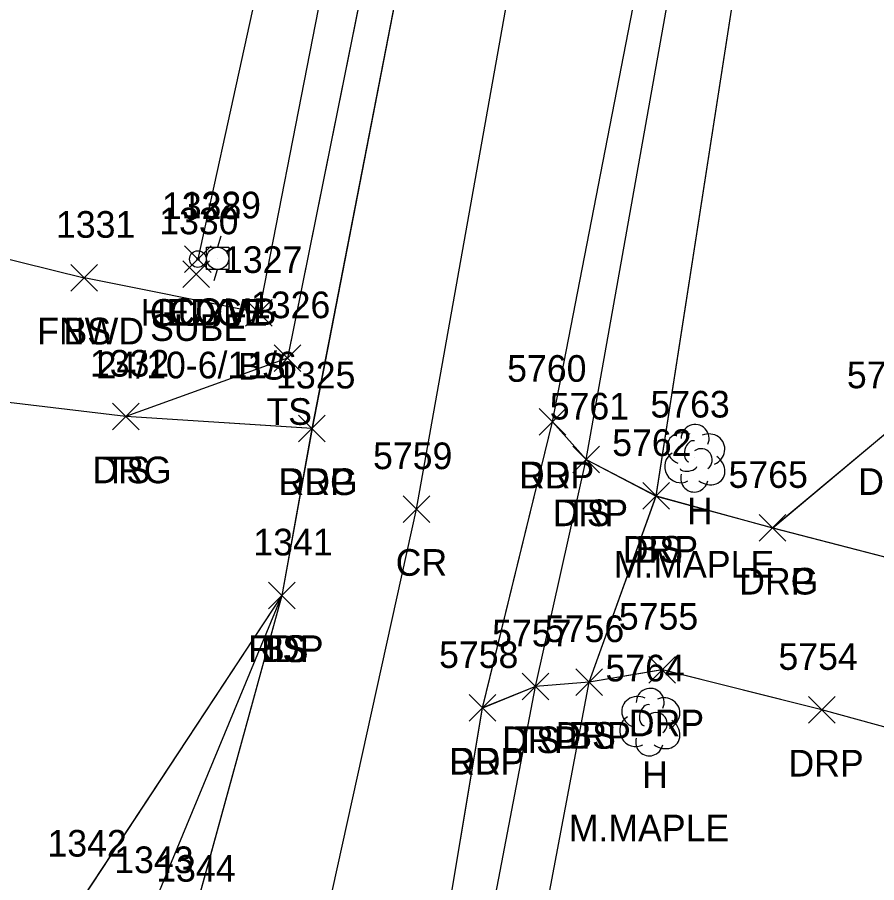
# Model space of a CAD drawing. Extents: x 1554668 to 1563881, y 831386 to 834374.
# Drawn here: x 1561797.6 to 1561862, y 833477.7 to 833542.6 of the extents above; entities that cross this region are included whole.
import ezdxf

# ---------------------------------------------------------------- set-up
doc = ezdxf.new("R2010")
doc.units = 0
for name, color, linetype in [('L_A', 7, 'Continuous'), ('L_C', 7, 'Continuous'), ('L_I', 7, 'Continuous'), ('L_TIC', 7, 'Continuous'), ('LAHR', 7, 'Continuous'), ('LELB', 7, 'Continuous'), ('LFNC', 7, 'Continuous'), ('LTD', 7, 'Continuous'), ('P_A', 7, 'Continuous'), ('P_I', 7, 'Continuous'), ('P_TIC', 7, 'Continuous'), ('PET', 7, 'Continuous'), ('PRC', 7, 'Continuous'), ('R_A', 7, 'Continuous'), ('R_I', 7, 'Continuous'), ('R_TIC', 7, 'Continuous'), ('RDG', 7, 'Continuous'), ('RDP', 7, 'Continuous'), ('U_A', 7, 'Continuous'), ('U_C', 7, 'Continuous'), ('U_I', 7, 'Continuous'), ('U_TIC', 7, 'Continuous'), ('UP', 7, 'Continuous'), ('UPGW', 7, 'Continuous')]:
    doc.layers.add(name, color=color, linetype=linetype)

msp = doc.modelspace()

# ---------------------------------------------------------------- linework, layer by layer
at = {"layer": 'L_TIC'}
for points in [[(1561810.126, 833523.507), (1561812.126, 833525.507)], [(1561812.126, 833523.507), (1561810.126, 833525.507)], [(1561801.606, 833522.107), (1561803.606, 833524.107)], [(1561803.606, 833522.107), (1561801.606, 833524.107)], [(1561801.606, 833522.107), (1561803.606, 833524.107)], [(1561803.606, 833522.107), (1561801.606, 833524.107)], [(1561814.705, 833519.468), (1561816.705, 833521.468)], [(1561816.705, 833519.468), (1561814.705, 833521.468)], [(1561816.854, 833516.072), (1561818.854, 833518.072)], [(1561818.854, 833516.072), (1561816.854, 833518.072)], [(1561804.72, 833511.691), (1561806.72, 833513.691)], [(1561806.72, 833511.691), (1561804.72, 833513.691)], [(1561839.257, 833508.472), (1561841.257, 833510.472)], [(1561841.257, 833508.472), (1561839.257, 833510.472)], [(1561844.508, 833505.736), (1561846.508, 833507.736)], [(1561846.508, 833505.736), (1561844.508, 833507.736)], [(1561816.414, 833498.277), (1561818.414, 833500.277)], [(1561818.414, 833498.277), (1561816.414, 833500.277)], [(1561816.414, 833498.277), (1561818.414, 833500.277)], [(1561818.414, 833498.277), (1561816.414, 833500.277)], [(1561839.466, 833491.775), (1561841.466, 833493.775)], [(1561841.466, 833491.775), (1561839.466, 833493.775)], [(1561835.455, 833491.446), (1561837.455, 833493.446)], [(1561837.455, 833491.446), (1561835.455, 833493.446)]]:
    msp.add_lwpolyline(points, dxfattribs=at)
at = {"layer": 'LAHR'}
for points in [[(1561821.54, 833572.081), (1561811.126, 833524.507)], [(1561821.54, 833572.077), (1561811.128, 833524.51)], [(1561821.54, 833572.077), (1561811.128, 833524.51)], [(1561821.54, 833572.077), (1561811.128, 833524.51)]]:
    msp.add_lwpolyline(points, dxfattribs=at)
at = {"layer": 'LELB'}
for points in [[(1561812.716, 833374.079), (1561818.656, 833401.248), (1561824.645, 833433.945), (1561832.252, 833470.48), (1561836.457, 833492.444), (1561840.257, 833509.466), (1561848.879, 833557.929), (1561859.972, 833614.877), (1561869.557, 833667.191), (1561878.418, 833715.509), (1561890.593, 833773.388), (1561895.718, 833803.087)], [(1561812.716, 833374.079), (1561818.656, 833401.248), (1561824.645, 833433.945), (1561832.252, 833470.48), (1561836.457, 833492.444), (1561840.257, 833509.466), (1561848.879, 833557.929), (1561859.972, 833614.877), (1561869.557, 833667.191), (1561878.418, 833715.509), (1561890.593, 833773.388), (1561895.718, 833803.087)], [(1561812.716, 833374.079), (1561818.656, 833401.248), (1561824.645, 833433.945), (1561832.252, 833470.48), (1561836.457, 833492.444), (1561840.257, 833509.466), (1561848.879, 833557.929), (1561859.972, 833614.877), (1561869.557, 833667.191), (1561878.418, 833715.509), (1561890.593, 833773.388), (1561895.718, 833803.087)], [(1561812.717, 833374.086), (1561818.657, 833401.257), (1561824.644, 833433.948), (1561832.251, 833470.485), (1561836.455, 833492.446), (1561840.257, 833509.472), (1561848.879, 833557.936), (1561859.973, 833614.873), (1561869.554, 833667.19), (1561878.419, 833715.511), (1561890.594, 833773.393), (1561895.717, 833803.083)], [(1561830.022, 833595.581), (1561823.755, 833561.704), (1561815.705, 833520.468), (1561802.606, 833523.107)], [(1561830.022, 833595.579), (1561823.756, 833561.706), (1561815.705, 833520.469), (1561802.607, 833523.11)], [(1561830.022, 833595.579), (1561823.756, 833561.706), (1561815.705, 833520.469), (1561802.607, 833523.11)], [(1561830.022, 833595.579), (1561823.756, 833561.706), (1561815.705, 833520.469), (1561802.607, 833523.11)], [(1561832.667, 833594.774), (1561826.675, 833560.819), (1561817.854, 833517.072), (1561805.72, 833512.691)], [(1561832.668, 833594.775), (1561826.676, 833560.824), (1561817.854, 833517.068), (1561805.722, 833512.693)], [(1561832.668, 833594.775), (1561826.676, 833560.824), (1561817.854, 833517.068), (1561805.722, 833512.693)], [(1561832.668, 833594.775), (1561826.676, 833560.824), (1561817.854, 833517.068), (1561805.722, 833512.693)], [(1561841.414, 833366.888), (1561829.538, 833371.101), (1561818.534, 833378.73), (1561823.688, 833400.076), (1561828.271, 833434.265), (1561833.191, 833445.334), (1561836.067, 833469.47), (1561840.466, 833492.775), (1561845.508, 833506.736), (1561853.324, 833557.227)], [(1561841.414, 833366.885), (1561829.538, 833371.095), (1561818.535, 833378.726), (1561823.688, 833400.072), (1561828.271, 833434.262), (1561833.192, 833445.33), (1561836.066, 833469.461), (1561840.465, 833492.765), (1561845.509, 833506.732), (1561853.326, 833557.225)], [(1561841.414, 833366.885), (1561829.538, 833371.095), (1561818.535, 833378.726), (1561823.688, 833400.072), (1561828.271, 833434.262), (1561833.192, 833445.33), (1561836.066, 833469.461), (1561840.465, 833492.765), (1561845.509, 833506.732), (1561853.326, 833557.225)], [(1561841.414, 833366.885), (1561829.538, 833371.095), (1561818.535, 833378.726), (1561823.688, 833400.072), (1561828.271, 833434.262), (1561833.192, 833445.33), (1561836.066, 833469.461), (1561840.465, 833492.765), (1561845.509, 833506.732), (1561853.326, 833557.225)], [(1561817.414, 833499.277), (1561807.542, 833475.445), (1561801.261, 833436.143), (1561793.138, 833391.123), (1561786.991, 833379.766), (1561785.269, 833358.405), (1561781.19, 833353.304)], [(1561817.414, 833499.273), (1561807.541, 833475.44), (1561801.262, 833436.138), (1561793.141, 833391.122), (1561786.989, 833379.757), (1561785.267, 833358.396), (1561781.19, 833353.299)], [(1561817.414, 833499.273), (1561807.541, 833475.44), (1561801.262, 833436.138), (1561793.141, 833391.122), (1561786.989, 833379.757), (1561785.267, 833358.396), (1561781.19, 833353.299)], [(1561817.414, 833499.273), (1561807.541, 833475.44), (1561801.262, 833436.138), (1561793.141, 833391.122), (1561786.989, 833379.757), (1561785.267, 833358.396), (1561781.19, 833353.299)], [(1561817.414, 833499.277), (1561802.535, 833476.683), (1561795.152, 833437.749), (1561788.556, 833416.513), (1561786.6, 833398.887)], [(1561817.414, 833499.273), (1561802.535, 833476.679), (1561795.156, 833437.745), (1561788.558, 833416.509), (1561786.602, 833398.884)], [(1561817.414, 833499.273), (1561802.535, 833476.679), (1561795.156, 833437.745), (1561788.558, 833416.509), (1561786.602, 833398.884)], [(1561817.414, 833499.273), (1561802.535, 833476.679), (1561795.156, 833437.745), (1561788.558, 833416.509), (1561786.602, 833398.884)]]:
    msp.add_lwpolyline(points, dxfattribs=at)
at = {"layer": 'LFNC'}
for points in [[(1561770.364, 833530.95), (1561785.79, 833527.256), (1561802.606, 833523.107)], [(1561770.365, 833530.949), (1561785.789, 833527.253), (1561802.607, 833523.11)], [(1561770.365, 833530.949), (1561785.789, 833527.253), (1561802.607, 833523.11)], [(1561770.365, 833530.949), (1561785.789, 833527.253), (1561802.607, 833523.11)]]:
    msp.add_lwpolyline(points, dxfattribs=at)
at = {"layer": 'LTD'}
for p, q in [((1561848.376, 833509.621), (1561848.376, 833509.621)), ((1561848.376, 833509.621), (1561848.376, 833509.621)), ((1561845.004, 833489.827), (1561845.004, 833489.827)), ((1561845.004, 833489.827), (1561845.004, 833489.827))]:
    msp.add_line(p, q, dxfattribs=at)
for centre in [(1561848.423, 833511.055), (1561845.051, 833491.261)]:
    msp.add_arc(centre, 1.047, 335.52715, 180.95627, dxfattribs=at)
for centre, major_axis, ratio, start_param, end_param in [((1561847.584, 833510.288), (1.21, -0.512), 0.895232, 1.570796, 4.712389), ((1561849.417, 833510.205), (-1.141, -0.483), 0.949671, 1.570796, 4.712389), ((1561848.167, 833510.08), (-0.208, -0.792), 0.645439, 3.141593, 6.283185), ((1561848.876, 833509.455), (-0.5, 0.667), 0.989748, 3.141593, 6.283185), ((1561847.293, 833508.913), (0.584, -1.042), 0.959034, 3.141593, 6.283185), ((1561849.376, 833508.788), (-1.09, 0.792), 0.841452, 1.570796, 4.712389), ((1561847.918, 833508.871), (-0.625, -0.083), 0.423636, 0, 3.141593), ((1561848.376, 833508.121), (0.265, 1.061), 0.942809, 1.570796, 4.712389), ((1561844.212, 833490.493), (1.21, -0.512), 0.895232, 1.570796, 4.712389), ((1561846.046, 833490.41), (-1.141, -0.483), 0.949671, 1.570796, 4.712389), ((1561844.796, 833490.285), (-0.208, -0.792), 0.645439, 3.141593, 6.283185), ((1561845.504, 833489.66), (-0.5, 0.667), 0.989748, 3.141593, 6.283185), ((1561843.921, 833489.118), (0.584, -1.042), 0.959034, 3.141593, 6.283185), ((1561846.004, 833488.993), (-1.09, 0.792), 0.841452, 1.570796, 4.712389), ((1561844.546, 833489.077), (-0.625, -0.083), 0.423636, 0, 3.141593), ((1561845.004, 833488.327), (0.265, 1.061), 0.942809, 1.570796, 4.712389)]:
    msp.add_ellipse(centre, major_axis=major_axis, ratio=ratio, start_param=start_param, end_param=end_param, dxfattribs=at)
at = {"layer": 'P_TIC'}
for points in [[(1561836.717, 833511.303), (1561838.717, 833513.303)], [(1561838.717, 833511.303), (1561836.717, 833513.303)], [(1561818.684, 833510.802), (1561820.684, 833512.802)], [(1561820.684, 833510.802), (1561818.684, 833512.802)], [(1561826.528, 833504.749), (1561828.528, 833506.749)], [(1561828.528, 833504.749), (1561826.528, 833506.749)], [(1561816.414, 833498.277), (1561818.414, 833500.277)], [(1561818.414, 833498.277), (1561816.414, 833500.277)], [(1561831.475, 833489.835), (1561833.475, 833491.835)], [(1561833.475, 833489.835), (1561831.475, 833491.835)]]:
    msp.add_lwpolyline(points, dxfattribs=at)
at = {"layer": 'PET'}
for points in [[(1561861.913, 833735.821), (1561859.455, 833719.661), (1561854.908, 833694.543), (1561848.642, 833661.538), (1561838.871, 833614.304), (1561835.262, 833593.716), (1561828.939, 833559.501), (1561819.685, 833511.801), (1561817.414, 833499.273), (1561810.696, 833474.805), (1561802.99, 833435.764), (1561794.155, 833386.844), (1561787.73, 833353.76)], [(1561861.913, 833735.821), (1561859.455, 833719.661), (1561854.908, 833694.543), (1561848.642, 833661.538), (1561838.871, 833614.304), (1561835.262, 833593.716), (1561828.939, 833559.501), (1561819.685, 833511.801), (1561817.414, 833499.273), (1561810.696, 833474.805), (1561802.99, 833435.764), (1561794.155, 833386.844), (1561787.73, 833353.76)], [(1561861.913, 833735.821), (1561859.455, 833719.661), (1561854.908, 833694.543), (1561848.642, 833661.538), (1561838.871, 833614.304), (1561835.262, 833593.716), (1561828.939, 833559.501), (1561819.685, 833511.801), (1561817.414, 833499.273), (1561810.696, 833474.805), (1561802.99, 833435.764), (1561794.155, 833386.844), (1561787.73, 833353.76)], [(1561861.912, 833735.821), (1561859.453, 833719.656), (1561854.907, 833694.541), (1561848.644, 833661.541), (1561838.87, 833614.302), (1561835.26, 833593.712), (1561828.938, 833559.497), (1561819.684, 833511.802), (1561817.414, 833499.277), (1561810.694, 833474.801), (1561802.993, 833435.77), (1561794.153, 833386.847), (1561787.73, 833353.765)], [(1561809.846, 833376.005), (1561814.767, 833402.407), (1561821.298, 833434.706), (1561829.152, 833470.918), (1561832.475, 833490.835), (1561837.717, 833512.303), (1561846.35, 833556.717), (1561856.484, 833615.766), (1561866.775, 833667.81), (1561874.547, 833715.877)], [(1561809.846, 833376.001), (1561814.768, 833402.403), (1561821.3, 833434.703), (1561829.153, 833470.918), (1561832.475, 833490.828), (1561837.717, 833512.296), (1561846.35, 833556.707), (1561856.484, 833615.768), (1561866.773, 833667.809), (1561874.546, 833715.874)], [(1561809.846, 833376.001), (1561814.768, 833402.403), (1561821.3, 833434.703), (1561829.153, 833470.918), (1561832.475, 833490.828), (1561837.717, 833512.296), (1561846.35, 833556.707), (1561856.484, 833615.768), (1561866.773, 833667.809), (1561874.546, 833715.874)], [(1561809.846, 833376.001), (1561814.768, 833402.403), (1561821.3, 833434.703), (1561829.153, 833470.918), (1561832.475, 833490.828), (1561837.717, 833512.296), (1561846.35, 833556.707), (1561856.484, 833615.768), (1561866.773, 833667.809), (1561874.546, 833715.874)]]:
    msp.add_lwpolyline(points, dxfattribs=at)
at = {"layer": 'PRC'}
for points in [[(1561800.21, 833371.538), (1561806.437, 833405.192), (1561812.654, 833434.931), (1561820.127, 833472.189), (1561827.528, 833505.749), (1561836.938, 833558.608), (1561848.037, 833617.29), (1561858.182, 833669.762), (1561866.962, 833717.246), (1561878.604, 833773.781), (1561885.024, 833806.831), (1561891.658, 833847.81), (1561899.783, 833893.72), (1561902.023, 833902.922), (1561908.115, 833944.075), (1561914.56, 833974.526), (1561922.248, 834021.375), (1561927.368, 834052.029), (1561935.214, 834095.998), (1561945.529, 834150.774)], [(1561800.212, 833371.537), (1561806.439, 833405.19), (1561812.656, 833434.927), (1561820.128, 833472.18), (1561827.529, 833505.744), (1561836.939, 833558.603), (1561848.037, 833617.288), (1561858.18, 833669.759), (1561866.961, 833717.243), (1561878.605, 833773.781), (1561885.024, 833806.829), (1561891.662, 833847.808), (1561899.784, 833893.716), (1561902.024, 833902.921), (1561908.116, 833944.071), (1561914.561, 833974.522), (1561922.249, 834021.372), (1561927.371, 834052.029), (1561935.212, 834095.998), (1561945.527, 834150.773)], [(1561800.212, 833371.537), (1561806.439, 833405.19), (1561812.656, 833434.927), (1561820.128, 833472.18), (1561827.529, 833505.744), (1561836.939, 833558.603), (1561848.037, 833617.288), (1561858.18, 833669.759), (1561866.961, 833717.243), (1561878.605, 833773.781), (1561885.024, 833806.829), (1561891.662, 833847.808), (1561899.784, 833893.716), (1561902.024, 833902.921), (1561908.116, 833944.071), (1561914.561, 833974.522), (1561922.249, 834021.372), (1561927.371, 834052.029), (1561935.212, 834095.998), (1561945.527, 834150.773)], [(1561800.212, 833371.537), (1561806.439, 833405.19), (1561812.656, 833434.927), (1561820.128, 833472.18), (1561827.529, 833505.744), (1561836.939, 833558.603), (1561848.037, 833617.288), (1561858.18, 833669.759), (1561866.961, 833717.243), (1561878.605, 833773.781), (1561885.024, 833806.829), (1561891.662, 833847.808), (1561899.784, 833893.716), (1561902.024, 833902.921), (1561908.116, 833944.071), (1561914.561, 833974.522), (1561922.249, 834021.372), (1561927.371, 834052.029), (1561935.212, 834095.998), (1561945.527, 834150.773)]]:
    msp.add_lwpolyline(points, dxfattribs=at)
at = {"layer": 'R_TIC'}
for points in [[(1561804.72, 833511.691), (1561806.72, 833513.691)], [(1561806.72, 833511.691), (1561804.72, 833513.691)], [(1561836.717, 833511.303), (1561838.717, 833513.303)], [(1561838.717, 833511.303), (1561836.717, 833513.303)], [(1561818.684, 833510.802), (1561820.684, 833512.802)], [(1561820.684, 833510.802), (1561818.684, 833512.802)], [(1561839.257, 833508.472), (1561841.257, 833510.472)], [(1561841.257, 833508.472), (1561839.257, 833510.472)], [(1561844.508, 833505.736), (1561846.508, 833507.736)], [(1561846.508, 833505.736), (1561844.508, 833507.736)], [(1561853.235, 833503.344), (1561855.235, 833505.344)], [(1561855.235, 833503.344), (1561853.235, 833505.344)], [(1561853.235, 833503.344), (1561855.235, 833505.344)], [(1561855.235, 833503.344), (1561853.235, 833505.344)], [(1561844.96, 833492.704), (1561846.96, 833494.704)], [(1561846.96, 833492.704), (1561844.96, 833494.704)], [(1561839.466, 833491.775), (1561841.466, 833493.775)], [(1561841.466, 833491.775), (1561839.466, 833493.775)], [(1561835.455, 833491.446), (1561837.455, 833493.446)], [(1561837.455, 833491.446), (1561835.455, 833493.446)], [(1561831.475, 833489.835), (1561833.475, 833491.835)], [(1561833.475, 833489.835), (1561831.475, 833491.835)], [(1561856.932, 833489.693), (1561858.932, 833491.693)], [(1561858.932, 833489.693), (1561856.932, 833491.693)]]:
    msp.add_lwpolyline(points, dxfattribs=at)
at = {"layer": 'RDG'}
for points in [[(1561854.235, 833504.344), (1561863.164, 833511.818), (1561874.05, 833542.723), (1561881.723, 833573.484), (1561874.76, 833579.78), (1561871.978, 833595.14)], [(1561854.237, 833504.342), (1561863.165, 833511.813), (1561874.051, 833542.718), (1561881.722, 833573.474), (1561874.761, 833579.773), (1561871.977, 833595.143)], [(1561854.237, 833504.342), (1561863.165, 833511.813), (1561874.051, 833542.718), (1561881.722, 833573.474), (1561874.761, 833579.773), (1561871.977, 833595.143)], [(1561854.237, 833504.342), (1561863.165, 833511.813), (1561874.051, 833542.718), (1561881.722, 833573.474), (1561874.761, 833579.773), (1561871.977, 833595.143)], [(1561819.684, 833511.802), (1561805.72, 833512.691), (1561780.969, 833515.657), (1561752.17, 833522.553)], [(1561819.685, 833511.801), (1561805.722, 833512.693), (1561780.97, 833515.657), (1561752.172, 833522.555)], [(1561819.685, 833511.801), (1561805.722, 833512.693), (1561780.97, 833515.657), (1561752.172, 833522.555)], [(1561819.685, 833511.801), (1561805.722, 833512.693), (1561780.97, 833515.657), (1561752.172, 833522.555)]]:
    msp.add_lwpolyline(points, dxfattribs=at)
at = {"layer": 'RDP'}
for points in [[(1561837.717, 833512.303), (1561840.257, 833509.472), (1561845.508, 833506.736), (1561854.235, 833504.344), (1561871.317, 833499.926), (1561883.267, 833497.204), (1561887.983, 833498.226), (1561892.989, 833501.35), (1561900.609, 833528.145), (1561903.937, 833537.524)], [(1561837.717, 833512.296), (1561840.257, 833509.466), (1561845.509, 833506.732), (1561854.237, 833504.342), (1561871.32, 833499.924), (1561883.269, 833497.2), (1561887.985, 833498.222), (1561892.988, 833501.343), (1561900.607, 833528.137), (1561903.939, 833537.52)], [(1561837.717, 833512.296), (1561840.257, 833509.466), (1561845.509, 833506.732), (1561854.237, 833504.342), (1561871.32, 833499.924), (1561883.269, 833497.2), (1561887.985, 833498.222), (1561892.988, 833501.343), (1561900.607, 833528.137), (1561903.939, 833537.52)], [(1561837.717, 833512.296), (1561840.257, 833509.466), (1561845.509, 833506.732), (1561854.237, 833504.342), (1561871.32, 833499.924), (1561883.269, 833497.2), (1561887.985, 833498.222), (1561892.988, 833501.343), (1561900.607, 833528.137), (1561903.939, 833537.52)], [(1561886.68, 833480.595), (1561881.141, 833484.322), (1561857.932, 833490.693), (1561845.96, 833493.704), (1561840.466, 833492.775), (1561836.455, 833492.446), (1561832.475, 833490.835)], [(1561886.684, 833480.592), (1561881.141, 833484.317), (1561857.934, 833490.69), (1561845.961, 833493.7), (1561840.465, 833492.765), (1561836.457, 833492.444), (1561832.475, 833490.828)], [(1561886.684, 833480.592), (1561881.141, 833484.317), (1561857.934, 833490.69), (1561845.961, 833493.7), (1561840.465, 833492.765), (1561836.457, 833492.444), (1561832.475, 833490.828)], [(1561886.684, 833480.592), (1561881.141, 833484.317), (1561857.934, 833490.69), (1561845.961, 833493.7), (1561840.465, 833492.765), (1561836.457, 833492.444), (1561832.475, 833490.828)]]:
    msp.add_lwpolyline(points, dxfattribs=at)
at = {"layer": 'U_TIC'}
for points in [[(1561810.006, 833522.368), (1561812.006, 833524.368)], [(1561812.006, 833522.368), (1561810.006, 833524.368)]]:
    msp.add_lwpolyline(points, dxfattribs=at)
at = {"layer": 'UP'}
for p, q in [((1561812.855, 833526.227), (1561812.605, 833525.394)), ((1561811.772, 833523.727), (1561811.772, 833525.394)), ((1561811.772, 833525.394), (1561813.439, 833525.394)), ((1561813.439, 833525.394), (1561813.439, 833523.727)), ((1561812.605, 833524.56), (1561812.605, 833524.56)), ((1561813.439, 833523.727), (1561811.772, 833523.727)), ((1561812.355, 833522.894), (1561812.605, 833523.727))]:
    msp.add_line(p, q, dxfattribs=at)
msp.add_circle((1561812.605, 833524.56), 0.833, dxfattribs=at)
at = {"layer": 'UPGW'}
for radius in [0.625, 0.0833]:
    msp.add_circle((1561811.126, 833524.507), radius, dxfattribs=at)

# ---------------------------------------------------------------- texts
at = {"layer": 'L_A'}
for s, p in [('HEDGE', (1561806.827, 833519.507)), ('FNWD', (1561799.07, 833518.107)), ('BS', (1561801.047, 833518.107)), ('BS', (1561814.146, 833515.468)), ('TS', (1561816.264, 833512.072)), ('TS', (1561804.13, 833507.691)), ('TS', (1561838.666, 833504.472)), ('H', (1561847.809, 833504.621)), ('BS', (1561843.949, 833501.736)), ('TS', (1561815.824, 833494.277)), ('BS', (1561815.855, 833494.277)), ('BS', (1561838.907, 833487.775)), ('TS', (1561834.865, 833487.446)), ('H', (1561844.437, 833484.827))]:
    msp.add_text(s, height=2, dxfattribs=at).set_placement(p)
at = {"layer": 'L_C'}
for p in [(1561842.313, 833500.621), (1561838.941, 833480.827)]:
    msp.add_text('M.MAPLE', height=2, dxfattribs=at).set_placement(p)
at = {"layer": 'L_I'}
for s, p in [('1328', (1561808.434, 833527.507)), ('1331', (1561800.48, 833526.107)), ('1331', (1561800.48, 833526.107)), ('1327', (1561813.012, 833523.468)), ('1326', (1561815.106, 833520.072)), ('1332', (1561803.028, 833515.691)), ('5761', (1561837.516, 833512.472)), ('5763', (1561845.069, 833512.621)), ('5762', (1561842.201, 833509.736)), ('1341', (1561815.288, 833502.277)), ('1341', (1561815.288, 833502.277)), ('5757', (1561833.196, 833495.446)), ('5756', (1561837.151, 833495.775)), ('5764', (1561841.697, 833492.827)), ('1342', (1561799.842, 833479.683)), ('1343', (1561804.849, 833478.445))]:
    msp.add_text(s, height=2, dxfattribs=at).set_placement(p)
at = {"layer": 'P_A'}
for s, p in [('RDP', (1561835.205, 833507.303)), ('RDP', (1561817.173, 833506.802)), ('CR', (1561825.962, 833500.749)), ('RDP', (1561814.902, 833494.277)), ('RDP', (1561829.963, 833485.835))]:
    msp.add_text(s, height=2, dxfattribs=at).set_placement(p)
at = {"layer": 'P_I'}
for s, p in [('5760', (1561834.323, 833515.303)), ('1325', (1561816.992, 833514.802)), ('5759', (1561824.261, 833508.749)), ('1341', (1561815.288, 833502.277)), ('5758', (1561829.215, 833493.835)), ('1344', (1561808.001, 833477.801))]:
    msp.add_text(s, height=2, dxfattribs=at).set_placement(p)
at = {"layer": 'R_A'}
for s, p in [('DRG', (1561803.209, 833507.691)), ('DRP', (1561835.205, 833507.303)), ('DRG', (1561817.173, 833506.802)), ('DRG', (1561860.652, 833506.818)), ('DRP', (1561837.745, 833504.472)), ('DRP', (1561842.996, 833501.736)), ('DRG', (1561851.723, 833499.344)), ('DRP', (1561851.723, 833499.344)), ('DRP', (1561843.449, 833488.704)), ('DRP', (1561837.954, 833487.775)), ('DRP', (1561833.944, 833487.446)), ('DRP', (1561829.963, 833485.835)), ('DRP', (1561855.42, 833485.693))]:
    msp.add_text(s, height=2, dxfattribs=at).set_placement(p)
at = {"layer": 'R_I'}
for s, p in [('1332', (1561803.028, 833515.691)), ('5760', (1561834.323, 833515.303)), ('1325', (1561816.992, 833514.802)), ('5766', (1561859.802, 833514.818)), ('5761', (1561837.516, 833512.472)), ('5762', (1561842.201, 833509.736)), ('5765', (1561850.928, 833507.344)), ('5765', (1561850.928, 833507.344)), ('5755', (1561842.701, 833496.704)), ('5757', (1561833.196, 833495.446)), ('5756', (1561837.151, 833495.775)), ('5758', (1561829.215, 833493.835)), ('5754', (1561854.672, 833493.693))]:
    msp.add_text(s, height=2, dxfattribs=at).set_placement(p)
at = {"layer": 'U_A'}
for s, p in [('GUYW', (1561807.52, 833519.507)), ('COMB', (1561808.991, 833519.56)), ('SUBE', (1561807.541, 833518.368))]:
    msp.add_text(s, height=2, dxfattribs=at).set_placement(p)
at = {"layer": 'U_C'}
msp.add_text('24/10-6/11/6', height=2, dxfattribs=at).set_placement((1561803.527, 833515.56))
at = {"layer": 'U_I'}
for s, p in [('1328', (1561808.434, 833527.507)), ('1329', (1561809.905, 833527.56)), ('1330', (1561808.226, 833526.368))]:
    msp.add_text(s, height=2, dxfattribs=at).set_placement(p)

doc.saveas('drawing.dxf')
